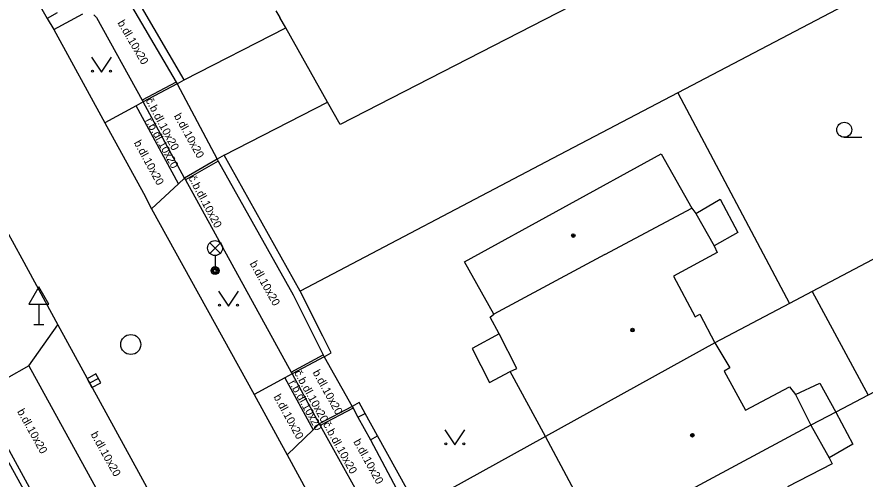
# Model space of a CAD drawing. Extents: x -600309 to -598967, y -1161267 to -1160292.
# Drawn here: x -599896.57 to -599854.19, y -1160511.82 to -1160488.76 of the extents above; entities that cross this region are included whole.
import ezdxf

# ---------------------------------------------------------------- set-up
doc = ezdxf.new("R2010")
doc.units = 0
for name, color, linetype in [('Level 10', 7, 'Continuous'), ('Level 11', 7, 'Continuous'), ('Level 27', 7, 'Continuous'), ('Level 33', 7, 'Continuous'), ('Level 34', 7, 'Continuous'), ('Level 36', 7, 'Continuous'), ('Level 39', 7, 'Continuous'), ('Level 40', 7, 'Continuous'), ('Level 5', 7, 'Continuous'), ('Level 51', 7, 'Continuous'), ('Level 7', 7, 'Continuous'), ('Level 8', 7, 'Continuous')]:
    doc.layers.add(name, color=color, linetype=linetype)

msp = doc.modelspace()

# ---------------------------------------------------------------- linework, layer by layer
at = {"layer": 'Level 10'}
for points in [[(-599897.63, -1160484.13), (-599897.48, -1160484.39), (-599897.13, -1160485), (-599896.99, -1160485.26), (-599895.45, -1160488.14), (-599895.05, -1160488.84), (-599894.73, -1160489.39), (-599892.17, -1160494.05), (-599890.24, -1160497.55), (-599889.84, -1160498.34), (-599884.71, -1160507.6), (-599883.06, -1160510.61)], [(-599900.56, -1160493.13), (-599896.33, -1160500.81), (-599894.52, -1160504.12)], [(-599895.97, -1160506.17), (-599894.52, -1160504.12)], [(-599895.97, -1160506.17), (-599892.36, -1160512.74), (-599891.86, -1160513.62), (-599889.86, -1160517.29)], [(-599883.06, -1160510.61), (-599880.49, -1160515.36), (-599879.89, -1160516.44), (-599878.87, -1160518.3), (-599876.23, -1160523.04), (-599873.64, -1160527.73)]]:
    msp.add_lwpolyline(points, dxfattribs=at)
at = {"layer": 'Level 11'}
for points in [[(-599894.55, -1160488.55), (-599895.05, -1160488.84)], [(-599894.73, -1160489.39), (-599893.27, -1160488.61)], [(-599892.73, -1160488.65), (-599892.59, -1160488.78)], [(-599892.59, -1160488.78), (-599890.31, -1160492.91), (-599890.26, -1160493)], [(-599888.22, -1160491.9), (-599883.14, -1160489.3)], [(-599888.62, -1160492.01), (-599890.31, -1160492.91)], [(-599888.57, -1160492.09), (-599890.26, -1160493)], [(-599863.55, -1160492.54), (-599857.96, -1160503.06)], [(-599890.26, -1160493), (-599890.61, -1160493.2), (-599892.17, -1160494.05)], [(-599888.5, -1160497.09), (-599890.61, -1160493.2)], [(-599888.2, -1160496.8), (-599890.26, -1160493)], [(-599886.21, -1160495.66), (-599881.05, -1160493.01)], [(-599895.97, -1160506.17), (-599897.09, -1160506.81), (-599903.46, -1160495.34)], [(-599886.56, -1160495.86), (-599888.2, -1160496.8)], [(-599886.51, -1160495.95), (-599888.15, -1160496.89)], [(-599888.5, -1160497.09), (-599888.2, -1160496.8)], [(-599888.2, -1160496.8), (-599888.15, -1160496.89), (-599882.87, -1160506.49), (-599882.82, -1160506.58)], [(-599889.84, -1160498.34), (-599888.5, -1160497.09)], [(-599856.84, -1160502.47), (-599854.03, -1160507.64)], [(-599894.52, -1160504.12), (-599890.4, -1160511.66), (-599887.91, -1160516.2)], [(-599872.48, -1160504.58), (-599873.83, -1160505.31)], [(-599873.83, -1160505.31), (-599872.95, -1160507)], [(-599882.87, -1160506.49), (-599881.26, -1160505.63)], [(-599881.21, -1160505.72), (-599882.82, -1160506.58)], [(-599882.82, -1160506.58), (-599883.18, -1160506.78), (-599884.71, -1160507.6)], [(-599883.18, -1160506.78), (-599881.77, -1160509.37)], [(-599882.82, -1160506.58), (-599881.46, -1160509.07)], [(-599872.95, -1160507), (-599871.92, -1160506.45)], [(-599879.82, -1160508.2), (-599881.46, -1160509.07)], [(-599879.77, -1160508.29), (-599881.41, -1160509.16)], [(-599879.53, -1160508.74), (-599879.17, -1160508.55)], [(-599881.77, -1160509.37), (-599881.46, -1160509.07)], [(-599881.46, -1160509.07), (-599881.41, -1160509.16), (-599878.61, -1160514.21), (-599878.56, -1160514.3)], [(-599883.06, -1160510.61), (-599881.77, -1160509.37)], [(-599878.9, -1160509.86), (-599878.55, -1160509.67)]]:
    msp.add_lwpolyline(points, dxfattribs=at)
at = {"layer": 'Level 27'}
msp.add_line((-599892.5, -1160506.8012), (-599892.94, -1160507.0388), dxfattribs=at)
msp.add_lwpolyline([(-599892.6188, -1160506.5812), (-599893.0588, -1160506.8188), (-599892.8212, -1160507.2588), (-599892.3812, -1160507.0212)], close=True, dxfattribs=at)
msp.add_circle((-599890.88, -1160505.11), 0.5, dxfattribs=at)
at = {"layer": 'Level 33'}
for p, q in [((-599886.935, -1160500.56), (-599886.405, -1160500.03)), ((-599886.935, -1160500.03), (-599886.405, -1160500.56)), ((-599886.67, -1160500.67), (-599886.67, -1160501.42))]:
    msp.add_line(p, q, dxfattribs=at)
for centre, radius in [((-599886.67, -1160500.295), 0.375), ((-599886.67, -1160501.42), 0.2), ((-599886.67, -1160501.42), 0.1445), ((-599886.67, -1160501.42), 0.0876)]:
    msp.add_circle(centre, radius, dxfattribs=at)
at = {"layer": 'Level 34'}
for p, q in [((-599895.47, -1160503.092), (-599895.47, -1160504.11)), ((-599895.72, -1160504.11), (-599895.22, -1160504.11))]:
    msp.add_line(p, q, dxfattribs=at)
msp.add_lwpolyline([(-599895.97, -1160503.092), (-599894.97, -1160503.092), (-599895.47, -1160502.226)], close=True, dxfattribs=at)
at = {"layer": 'Level 36'}
msp.add_line((-599855.23, -1160494.765), (-599854.355, -1160494.765), dxfattribs=at)
for points in [[(-599892.84, -1160490.76), (-599892.34, -1160491.51), (-599891.84, -1160490.76)], [(-599886.5, -1160502.44), (-599886, -1160503.19), (-599885.5, -1160502.44)], [(-599875.19, -1160509.37), (-599874.69, -1160510.12), (-599874.19, -1160509.37)]]:
    msp.add_lwpolyline(points, dxfattribs=at)
for centre, radius in [((-599892.7902, -1160491.4598), 0.05), ((-599891.8908, -1160491.4598), 0.05), ((-599855.2301, -1160494.3899), 0.375), ((-599886.4502, -1160503.1398), 0.05), ((-599885.5508, -1160503.1398), 0.05), ((-599875.1402, -1160510.0698), 0.05), ((-599874.2408, -1160510.0698), 0.05)]:
    msp.add_circle(centre, radius, dxfattribs=at)
at = {"layer": 'Level 39'}
for centre, radius in [((-599868.77, -1160499.67), 0.09), ((-599868.77, -1160499.67), 0.0398), ((-599865.81, -1160504.39), 0.09), ((-599865.81, -1160504.39), 0.0398), ((-599862.82, -1160509.64), 0.09), ((-599862.82, -1160509.64), 0.0398)]:
    msp.add_circle(centre, radius, dxfattribs=at)
at = {"layer": 'Level 5'}
for points in [[(-599883.63, -1160488.45), (-599883.43, -1160488.79)], [(-599868.93, -1160488.24), (-599880.42, -1160494.13)], [(-599880.42, -1160494.13), (-599881.05, -1160493.01), (-599883.14, -1160489.3), (-599883.43, -1160488.79)], [(-599874.2, -1160500.98), (-599864.38, -1160495.59)], [(-599864.38, -1160495.59), (-599862.84, -1160498.3)], [(-599867.2, -1160500.62), (-599862.84, -1160498.3)], [(-599862.84, -1160498.3), (-599862.65, -1160498.57)], [(-599862.65, -1160498.57), (-599861.73, -1160500.19)], [(-599861.73, -1160500.19), (-599861.58, -1160500.51)], [(-599867.2, -1160500.62), (-599872.74, -1160503.6)], [(-599861.58, -1160500.51), (-599863.76, -1160501.7)], [(-599872.74, -1160503.6), (-599874.2, -1160500.98)], [(-599863.76, -1160501.7), (-599862.68, -1160503.73)], [(-599872.93, -1160503.74), (-599872.74, -1160503.6)], [(-599872.48, -1160504.58), (-599872.93, -1160503.74)], [(-599862.68, -1160503.73), (-599862.44, -1160503.6)], [(-599862.44, -1160503.6), (-599861.69, -1160505.03)], [(-599871.59, -1160506.3), (-599872.48, -1160504.58)], [(-599861.69, -1160505.03), (-599870.15, -1160509.71)], [(-599861.69, -1160505.03), (-599860.95, -1160506.27)], [(-599871.92, -1160506.45), (-599871.59, -1160506.3)], [(-599860.95, -1160506.27), (-599861.23, -1160506.44)], [(-599870.15, -1160509.71), (-599871.92, -1160506.45)], [(-599861.23, -1160506.44), (-599860.17, -1160508.39)], [(-599860.17, -1160508.39), (-599857.9699, -1160507.2199)], [(-599857.9699, -1160507.2199), (-599857.67, -1160507.61)], [(-599857.67, -1160507.61), (-599856.9, -1160509.14)], [(-599856.9, -1160509.14), (-599867.12, -1160514.63)], [(-599856.9, -1160509.14), (-599855.99, -1160510.76)], [(-599868.71, -1160512.4099), (-599870.15, -1160509.71)], [(-599855.99, -1160510.76), (-599855.84, -1160511.06)], [(-599855.84, -1160511.06), (-599858.06, -1160512.2199)]]:
    msp.add_lwpolyline(points, dxfattribs=at)
at = {"layer": 'Level 51'}
for points in [[(-599854.59, -1160487.83), (-599863.55, -1160492.54), (-599869.81, -1160495.83)], [(-599830.1, -1160488.37), (-599856.84, -1160502.47), (-599857.96, -1160503.06), (-599861.69, -1160505.03)], [(-599828.69, -1160494.41), (-599854.03, -1160507.64), (-599855.65, -1160508.48)], [(-599862.65, -1160498.57), (-599861.43, -1160497.86)], [(-599861.43, -1160497.86), (-599860.54, -1160499.52)], [(-599860.54, -1160499.52), (-599861.73, -1160500.19)], [(-599857.67, -1160507.61), (-599856.45, -1160507.04)], [(-599856.45, -1160507.04), (-599855.65, -1160508.48)], [(-599855.65, -1160508.48), (-599856.9, -1160509.14)], [(-599855.65, -1160508.48), (-599854.8, -1160510.08)], [(-599854.8, -1160510.08), (-599855.99, -1160510.76)]]:
    msp.add_lwpolyline(points, dxfattribs=at)
at = {"layer": 'Level 7'}
for points in [[(-599888.22, -1160491.9), (-599892.6, -1160484.4)], [(-599892.58, -1160485.26), (-599888.62, -1160492.01), (-599888.57, -1160492.09)], [(-599888.57, -1160492.09), (-599888.22, -1160491.9)], [(-599886.21, -1160495.66), (-599886.56, -1160495.86)], [(-599882.42, -1160502.44), (-599886.21, -1160495.66)], [(-599886.56, -1160495.86), (-599886.51, -1160495.95), (-599882.77, -1160502.63), (-599881.26, -1160505.63), (-599881.21, -1160505.72)], [(-599869.81, -1160495.83), (-599882.42, -1160502.44)], [(-599880.86, -1160505.53), (-599881.28, -1160504.69), (-599882.42, -1160502.44)], [(-599881.21, -1160505.72), (-599880.86, -1160505.53)], [(-599879.47, -1160508.01), (-599879.82, -1160508.2)], [(-599876.57, -1160513.24), (-599878.55, -1160509.67), (-599879.17, -1160508.55), (-599879.47, -1160508.01)], [(-599879.82, -1160508.2), (-599879.77, -1160508.29), (-599879.53, -1160508.74)], [(-599898.19, -1160508.83), (-599892.56, -1160519.03), (-599897.94, -1160522.01), (-599897.87, -1160522.14)], [(-599892.17, -1160519.14), (-599892.22, -1160519.05), (-599897.95, -1160508.59)], [(-599870.15, -1160509.71), (-599876.57, -1160513.24)], [(-599878.9, -1160509.86), (-599877.04, -1160513.38), (-599876.99, -1160513.47)]]:
    msp.add_lwpolyline(points, dxfattribs=at)
at = {"layer": 'Level 8'}
for points in [[(-599888.57, -1160492.09), (-599886.56, -1160495.86)], [(-599881.21, -1160505.72), (-599879.82, -1160508.2)], [(-599879.53, -1160508.74), (-599878.9, -1160509.86)]]:
    msp.add_lwpolyline(points, dxfattribs=at)

# ---------------------------------------------------------------- texts
at = {"layer": 'Level 40'}
for s, height, rotation, p in [('b.dl.10x20', 0.4, 300.37502, (-599891.56, -1160489.05)), ('č.b.dl.10x20', 0.399978, 298, (-599890.15, -1160492.92)), ('b.dl.10x20', 0.4, 299.24109, (-599888.74, -1160493.7)), ('r.b.dl.10x20', 0.400002, 298.90452, (-599890.17, -1160493.92)), ('b.dl.10x20', 0.4, 298.8736, (-599890.74, -1160495.04)), ('č.b.dl.10x20', 0.399972, 298, (-599888.01, -1160496.79)), ('b.dl.10x20', 0.4, 299.24109, (-599884.95, -1160501.07)), ('č.b.dl.10x20', 0.399966, 299, (-599882.73, -1160506.52)), ('b.dl.10x20', 0.4, 299, (-599881.81, -1160506.5)), ('r.b.dl.10x20', 0.400002, 299.00808, (-599882.99, -1160507.01)), ('b.dl.10x20', 0.4, 298.8736, (-599883.76, -1160507.72)), ('b.dl.10x20', 0.4, 299.14807, (-599896.57, -1160508.45)), ('č.b.dl.10x20', 0.39996, 299, (-599881.29, -1160509.09)), ('b.dl.10x20', 0.4, 299.14807, (-599892.9, -1160509.59)), ('b.dl.10x20', 0.4, 298.8736, (-599879.77, -1160509.96))]:
    msp.add_text(s, height=height, rotation=rotation, dxfattribs=at).set_placement(p)

doc.saveas('drawing.dxf')
